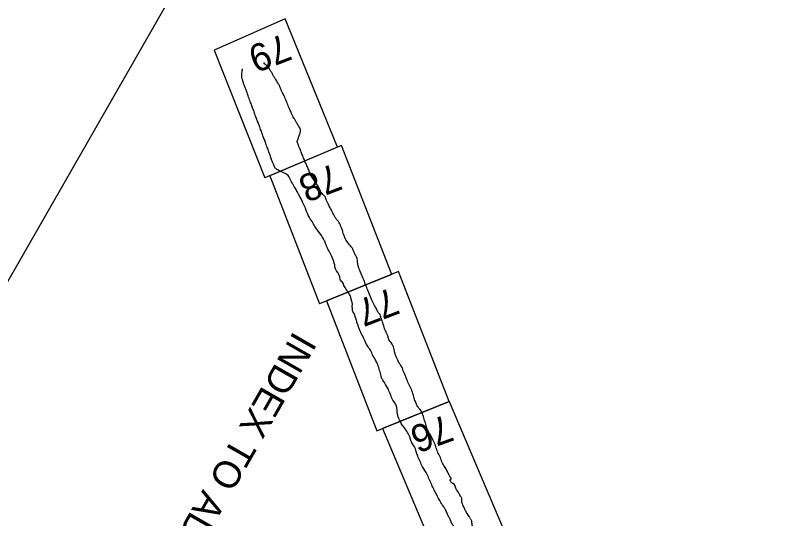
# Model space of a CAD drawing. Extents: x 3930721 to 3950824, y 220441 to 242861.
# Drawn here: x 3934282 to 3935907, y 231312 to 232386 of the extents above; entities that cross this region are included whole.
import ezdxf

# ---------------------------------------------------------------- set-up
doc = ezdxf.new("R2010")
doc.units = 0
doc.layers.add('V-ANNO-NPLT', color=7, linetype='Continuous')
doc.layers.add('V-ANNO-SYMB', color=7, linetype='Continuous')

msp = doc.modelspace()

# ---------------------------------------------------------------- linework, layer by layer
at = {"layer": 'V-ANNO-NPLT'}
msp.add_line((3934969.5, 232104.7), (3934814.9, 232038.9), dxfattribs=at)
for points in [[(3934969.5, 232104.7), (3934858, 232378.5), (3934706.9, 232311.4), (3934814.9, 232038.9)], [(3935085.3, 231833.2), (3934978.2, 232108.3), (3934825.2, 232043.3)], [(3934825.2, 232043.3), (3934931.4, 231770.6)], [(3935085.3, 231833.2), (3934931.4, 231770.6)], [(3935100.1, 231839.2), (3934946.5, 231776.8), (3935053.5, 231499.2)], [(3935207.9, 231561.8), (3935100.1, 231839.2)], [(3935053.5, 231499.2), (3935207.9, 231561.8)], [(3935207.9, 231561.8), (3935065.5, 231504.1)], [(3935207.9, 231561.8), (3935324.4, 231287.7)], [(3935065.5, 231504.1), (3935179.6, 231234.3)]]:
    msp.add_lwpolyline(points, dxfattribs=at)
for points in [[(3934843.7, 232239.2), (3934838, 232249.1), (3934834.4, 232254.8), (3934830.9, 232260.6), (3934827.8, 232266.2), (3934824.5, 232271.6), (3934822, 232276.1), (3934820.8, 232277), (3934818.3, 232278.9), (3934814.7, 232281.6), (3934813.6, 232282.4), (3934813.1, 232283.6), (3934812.9, 232285.4)], [(3934776.8, 232220.8), (3934774.1, 232227.9), (3934771.5, 232235.2), (3934769, 232241.9), (3934767.9, 232246), (3934766.1, 232250.9), (3934766, 232256.7), (3934766, 232262.5), (3934766.7, 232267.8), (3934767.4, 232271.3)], [(3934865.5, 232190.7), (3934860.9, 232202.2), (3934855.7, 232213.9), (3934851.3, 232223), (3934848.3, 232230.1), (3934845.2, 232237.2), (3934843.7, 232239.2)], [(3934798.3, 232161.4), (3934795, 232170.7), (3934790.9, 232182.5), (3934787.9, 232190.5), (3934784.4, 232199.8), (3934780.2, 232211.4), (3934776.8, 232220.8)], [(3934890.1, 232135.4), (3934890.8, 232140.9), (3934890.3, 232143.5), (3934887.4, 232148.5), (3934883.5, 232154.9), (3934880.2, 232160.8), (3934876.8, 232166.4), (3934874.3, 232171), (3934871.8, 232176.6), (3934867.9, 232185.2), (3934865.5, 232190.7)], [(3934822.6, 232096.8), (3934819, 232106.3), (3934816.6, 232112.5), (3934813.7, 232121.1), (3934810.5, 232128.9), (3934809, 232133.6), (3934806.7, 232139.7), (3934802.8, 232150.8), (3934799.4, 232159), (3934798.3, 232161.4)], [(3934899.9, 232075.3), (3934898.4, 232078.9), (3934896.2, 232083.8), (3934894.9, 232087.2), (3934893.1, 232091.4), (3934891.3, 232096.5), (3934888.6, 232103.4), (3934886.6, 232108.7), (3934885.2, 232112.4), (3934883.8, 232115.7), (3934885.6, 232122.1), (3934887.4, 232127.2), (3934888.8, 232130.8), (3934890.1, 232135.4)], [(3934847.1, 232052.9), (3934842.6, 232055.8), (3934838.1, 232058.7), (3934836.1, 232060.8), (3934833, 232068.2), (3934830.6, 232074.3), (3934827.7, 232082.4), (3934825.4, 232089), (3934822.8, 232096.1), (3934822.6, 232096.8)], [(3934908.3, 232055.8), (3934906.3, 232060.3), (3934904.5, 232064.8), (3934899.9, 232075.3)], [(3934882.6, 232012), (3934877.5, 232020.8), (3934874, 232026.4), (3934871.9, 232030.7), (3934868.7, 232036.4), (3934867.6, 232039.1), (3934847.1, 232052.9)], [(3934978, 231932.6), (3934973.3, 231943.4), (3934966, 231952.8), (3934963.7, 231956.1), (3934958.6, 231966.6), (3934953.4, 231976.4), (3934948.7, 231986.2), (3934945.6, 231992.8), (3934944.1, 231997.6), (3934940.5, 232001.3), (3934928.4, 232021.1), (3934917.6, 232036.8), (3934912.4, 232045.5), (3934910.8, 232050), (3934908.3, 232055.8)], [(3934940, 231908.9), (3934934.3, 231918.1), (3934922.9, 231933.1), (3934917.3, 231942.8), (3934909.7, 231954.3), (3934903.1, 231969.6), (3934895.4, 231987.5), (3934891.4, 231995.8), (3934886.4, 232004.6), (3934882.6, 232012)], [(3935026.4, 231820), (3935021.3, 231832.1), (3935017.1, 231841.9), (3935014.8, 231848.2), (3935013.1, 231855.6), (3935010.2, 231870.2), (3935006.5, 231876.9), (3935002.1, 231887.2), (3934995.5, 231896.4), (3934989.4, 231903.7), (3934983.6, 231916.4), (3934978, 231932.6)], [(3934993.1, 231793.7), (3934985.9, 231805.3), (3934983.3, 231809.7), (3934981.4, 231815.3), (3934977.2, 231819), (3934974.6, 231828.2), (3934965.3, 231845.1), (3934963.7, 231853.2), (3934959.2, 231868), (3934947.1, 231891.8), (3934945.3, 231896.1), (3934943.1, 231901.9), (3934940, 231908.9)], [(3935060.4, 231747.5), (3935056.6, 231752.6), (3935052.9, 231759.3), (3935049, 231766.8), (3935043.3, 231778.3), (3935034.4, 231799.3), (3935029.8, 231810.5), (3935026.4, 231820.3)], [(3935011.9, 231728.4), (3935011.7, 231729.4), (3935009.3, 231736.9), (3935006.5, 231745.8), (3935005, 231750), (3935002.5, 231753.9), (3935001.4, 231761), (3935000.8, 231765.3), (3935001.4, 231768.3), (3935000.2, 231775), (3934999.1, 231779.3), (3934997.6, 231786.2), (3934993.1, 231793.7)], [(3934948.5, 231777.6), (3934948.2, 231777.1), (3934947.7, 231776.8), (3934947.3, 231776.5), (3934946.8, 231776.2)], [(3935149.3, 231539.4), (3935144.8, 231546.2), (3935139.9, 231552.5), (3935136.8, 231559.6), (3935133.2, 231569.2), (3935130.1, 231579.7), (3935128, 231586.3), (3935120, 231603.1), (3935115.2, 231615.2), (3935110, 231627.7), (3935106.5, 231636.5), (3935101.9, 231643.2), (3935097, 231652.9), (3935092.6, 231663.5), (3935090.7, 231672.6), (3935086.2, 231684), (3935078, 231698.2), (3935077, 231702.2), (3935075.9, 231704.8), (3935071, 231715.7), (3935067.9, 231725), (3935063.9, 231737.3), (3935060.4, 231747.5)], [(3935011.9, 231728.4), (3935013.9, 231721.6), (3935016.4, 231714.8), (3935019.4, 231708.2), (3935023.8, 231701)], [(3935029.4, 231688.5), (3935026.4, 231695.2), (3935023.8, 231701)], [(3935103.9, 231519.7), (3935098.1, 231532.7), (3935094.8, 231554.1), (3935087.8, 231564.9), (3935082.8, 231576.6), (3935078.4, 231587.2), (3935070, 231602.2), (3935065.2, 231609.8), (3935061.2, 231622.1), (3935057.8, 231634.2), (3935053, 231646.4), (3935045.3, 231660.3), (3935040, 231671.5), (3935033.4, 231680.6), (3935029.4, 231688.5)], [(3935206.8, 231407.6), (3935199.5, 231421.1), (3935193.9, 231430.5), (3935189.1, 231442.2), (3935183.5, 231453.6), (3935179.5, 231465.5), (3935171.8, 231483.4), (3935168.9, 231489.5), (3935163.2, 231497.3), (3935159.7, 231507.5), (3935156.3, 231519.1), (3935153.2, 231529.8), (3935149.3, 231539.4)], [(3935196.4, 231337.4), (3935190.4, 231346.4), (3935180.8, 231364.1), (3935175.6, 231373.8), (3935170.7, 231384.1), (3935161, 231406.1), (3935151.2, 231422.9), (3935146, 231434.1), (3935140.9, 231445.2), (3935133.9, 231465.6), (3935128.6, 231473.9), (3935125.5, 231480.9), (3935123.2, 231488.2), (3935120.4, 231493.5), (3935114.1, 231503.8), (3935108.2, 231511.1), (3935103.9, 231519.7)], [(3935221.4, 231379.2), (3935216.8, 231386.8), (3935214, 231387.8), (3935213, 231388.5), (3935211.5, 231390.8), (3935210.5, 231392.6), (3935209.7, 231394.2), (3935209.8, 231394.8), (3935212, 231396.6), (3935212.3, 231397.3), (3935209.3, 231401.8), (3935206.6, 231407.4)], [(3935253.6, 231311.8), (3935250.5, 231316.7), (3935245.1, 231325.5), (3935241.3, 231331.8), (3935238.1, 231339.3), (3935236, 231344.1), (3935235, 231349.3), (3935235.1, 231353.8), (3935234.2, 231357.3), (3935231.9, 231360.3), (3935227.8, 231367.8), (3935224.7, 231372.3), (3935223.2, 231375.4), (3935221.4, 231379.2)], [(3935247.5, 231218.9), (3935243.8, 231229), (3935241.4, 231236), (3935239.2, 231240.8), (3935236, 231249.9), (3935231.5, 231260.2), (3935227.6, 231268.1), (3935224.5, 231276.5), (3935221.6, 231281.8), (3935219.9, 231288.4), (3935218.9, 231293.5), (3935214.7, 231300.1), (3935211.7, 231306.9), (3935208.3, 231314), (3935205.3, 231319.9), (3935201.5, 231328.1), (3935199.8, 231331.7), (3935196.4, 231337.4)], [(3935253.6, 231311.8), (3935255.7, 231305.8), (3935256, 231301.6), (3935257.1, 231296.5), (3935259.3, 231291.6)]]:
    msp.add_spline(points, degree=3, dxfattribs=at)
at = {"layer": 'V-ANNO-SYMB'}
msp.add_lwpolyline([(3939673.1, 241259.6), (3931452.2, 226905.4), (3941395.3, 221210.9), (3949616.1, 235565.1), (3939673.1, 241259.6)], dxfattribs=at)

# ---------------------------------------------------------------- texts
at = {"layer": 'V-ANNO-NPLT'}
for s, height, rotation, p in [('79', 58.5, 200.9116, (3934855.8, 232347.8)), ('78', 58.5, 200.9116, (3934963.4, 232071)), ('77', 58.5, 200.9116, (3935085.8, 231806.1)), ('INDEX TO ADJOINING SHEETS', 58.33, 240.1997, (3934876.8, 231714.3)), ('76', 58.5, 199.9116, (3935202.2, 231535.4))]:
    msp.add_text(s, height=height, rotation=rotation, dxfattribs=at).set_placement(p)

doc.saveas('drawing.dxf')
